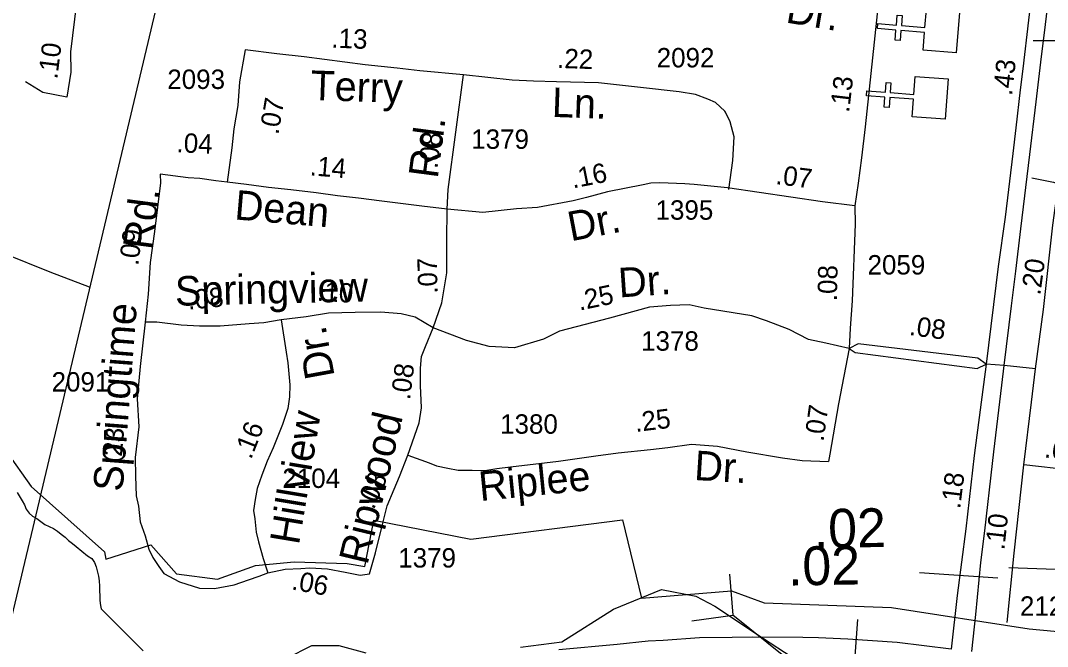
# Model space of a CAD drawing. Extents: x 2290055 to 2389491, y 66597 to 237875.
# Drawn here: x 2338147 to 2341452, y 185787 to 187802 of the extents above; entities that cross this region are included whole.
import ezdxf

# ---------------------------------------------------------------- set-up
doc = ezdxf.new("R2010")
doc.units = 0
for name, color, linetype in [('Exist Boundary Political City Limit New', 7, 'Continuous'), ('Exist Cultural Church CELL', 7, 'Continuous'), ('Exist Hydrographic Creek Single Shore', 7, 'Continuous'), ('Exist Road Non-System Type 51', 7, 'Continuous'), ('Exist Road Primary US Divided Attributed', 7, 'Continuous'), ('Exist Road Primary US Mileage Hundredths English Label', 7, 'Continuous'), ('Exist Road Primary US Structure Culvert CELL', 7, 'Continuous'), ('Exist Road Primary US Structure Ovrhead Sign CELL', 7, 'Continuous'), ('Exist Road Primary US Structure Ovrhead Sign Number Label', 7, 'Continuous'), ('Exist Road Secondary Mileage Hundredths English Label', 7, 'Continuous'), ('Exist Road Secondary Type 51 Attributed', 7, 'Continuous'), ('Exist Road Secondary Type 51 Divided Attributed', 7, 'Continuous'), ('Exist Road Secondary Type 51 Label', 7, 'Continuous'), ('Exist Road Secondary Type 51 Number Label', 7, 'Continuous'), ('Exist Utilities Electrical Transmission Line', 7, 'Continuous'), ('Map Preparation Boundary City Limit Buffer Line', 7, 'Continuous')]:
    doc.layers.add(name, color=color, linetype=linetype)

msp = doc.modelspace()

# ---------------------------------------------------------------- linework, layer by layer
at = {"layer": 'Exist Boundary Political City Limit New'}
msp.add_lwpolyline([(2338100.5, 186415.4), (2338181.2, 186301.6), (2338417.8, 186091.9), (2338421.5, 186067.8), (2338566.5, 186114.2), (2338649.2, 186021), (2338781.2, 186003.6), (2338903.5, 186047.5), (2339027.8, 186059), (2339198.8, 186053.7), (2339255, 186044.2), (2339284.2, 186193.7), (2339596, 186132.7), (2340085, 186194.7), (2340146, 185942.6), (2340435.5, 185966.1), (2340540.2, 185927.2), (2340950.2, 185912.2), (2341393.2, 185843.3), (2341842.2, 185801.4)], dxfattribs=at)
at = {"layer": 'Exist Cultural Church CELL'}
for points in [[(2341051.9, 187706.6), (2341056.5, 187763.3), (2340980.6, 187769.7), (2340978, 187737.8), (2340962, 187739.1), (2340964.7, 187771), (2340904.8, 187776), (2340906.1, 187792), (2340966, 187787), (2340968.7, 187818.9), (2340984.6, 187817.5), (2340981.9, 187785.6), (2341057.8, 187779.3), (2341062.7, 187836.8), (2341168.8, 187827.9), (2341158, 187697.8)], [(2341017.2, 187491.5), (2341021.1, 187548.3), (2340945.2, 187553.7), (2340942.9, 187521.8), (2340927, 187522.9), (2340929.3, 187554.8), (2340869.3, 187559.1), (2340870.4, 187575.1), (2340930.4, 187570.8), (2340932.7, 187602.7), (2340948.6, 187601.6), (2340946.3, 187569.7), (2341022.3, 187564.2), (2341026.5, 187621.7), (2341132.7, 187614.2), (2341123.4, 187483.9)]]:
    msp.add_lwpolyline(points, close=True, dxfattribs=at)
at = {"layer": 'Exist Hydrographic Creek Single Shore'}
for points in [[(2338136, 186282.4), (2338152.5, 186256.3), (2338159.7, 186243), (2338165.7, 186229.1), (2338174.7, 186216.2), (2338186, 186206.2), (2338199.5, 186198.8), (2338225.5, 186180.1), (2338253.7, 186167.1), (2338266.2, 186158.4), (2338278, 186148.4), (2338291, 186139.3), (2338301.5, 186127.7), (2338314.5, 186118.8), (2338326.5, 186109.2), (2338362.7, 186078.3), (2338376.5, 186070.2), (2338384.7, 186057.4), (2338390.2, 186042.9), (2338397.5, 186013.1), (2338400, 185998.1), (2338401.5, 185981.4), (2338402.5, 185934.8), (2338404, 185919), (2338406.7, 185907.8)], [(2339756.1, 185784.3), (2339889.2, 185801.7), (2340055.4, 185907), (2340210.2, 185970.4), (2340320.5, 185949.3), (2340381.5, 185916.4), (2340538.7, 185813.1), (2340627.8, 185754.4)], [(2338406.7, 185907.8), (2338541.4, 185772.8)], [(2339004.2, 185749.6), (2339085.1, 185790.1), (2339171.9, 185790.1), (2339258.7, 185767)]]:
    msp.add_lwpolyline(points, dxfattribs=at)
at = {"layer": 'Exist Road Non-System Type 51'}
for points in [[(2341401.4, 187295.3), (2341471.4, 187281.5), (2341487.3, 187276.2), (2341639.3, 187258.5), (2341731.2, 187247.9), (2341789.5, 187235.5)], [(2338369, 186943.3), (2338242.6, 186992.3), (2338093.6, 187051.8)]]:
    msp.add_lwpolyline(points, dxfattribs=at)
at = {"layer": 'Exist Road Primary US Divided Attributed'}
for points in [[(2341532.3, 188966.6), (2341465.6, 188430), (2341425.5, 188083.6), (2341416.3, 188006.5), (2341391.2, 187802.7), (2341372.6, 187646.8), (2341364.4, 187578.5), (2341350.2, 187456.1), (2341340.4, 187373.6), (2341315.8, 187168.7), (2341294, 187010), (2341255, 186696)], [(2341313.3, 186691.8), (2341336.5, 186883.8), (2341350.2, 186995.3), (2341366.4, 187131.1), (2341395.3, 187370.9), (2341415.4, 187540.5), (2341431.1, 187668), (2341445.8, 187789.5), (2341461.1, 187915.7), (2341472.9, 188025.4), (2341488.6, 188153.6), (2341498.8, 188237.3)], [(2341255, 186696), (2341216.5, 186402.1), (2341189.8, 186165.3), (2341162, 185951.5), (2341142.5, 185778.8)], [(2341279.1, 186413.9), (2341305.1, 186628.5), (2341313.3, 186691.8)], [(2341208.8, 185770.8), (2341221.2, 185890.3), (2341237.9, 186057), (2341251.1, 186159.1), (2341275.2, 186375.5), (2341279.1, 186413.9)], [(2341142.5, 185778.8), (2340968.2, 185799.3), (2340810.2, 185810.3), (2340715.6, 185814.9), (2340665.3, 185815.5), (2340502.7, 185817.3), (2340437.7, 185816.1), (2340332.2, 185814.3), (2340215.1, 185806.3), (2340166.6, 185803.9), (2340067.7, 185793.5), (2339879.8, 185775.8)]]:
    msp.add_lwpolyline(points, dxfattribs=at)
at = {"layer": 'Exist Road Primary US Structure Culvert CELL'}
for p in [(2340429, 186020.1), (2340308, 185869.1), (2340687.7, 185688.9)]:
    msp.add_line(p, (2340440, 185887.3), dxfattribs=at)
at = {"layer": 'Exist Road Primary US Structure Ovrhead Sign CELL'}
for p, q in [((2341406.2, 187737.2), (2341532.6, 187737.2)), ((2341040.4, 186024.9), (2341292.8, 186007.8)), ((2340840.8, 185874.2), (2340822.6, 185621.9))]:
    msp.add_line(p, q, dxfattribs=at)
at = {"layer": 'Exist Road Primary US Structure Ovrhead Sign Number Label'}
msp.add_lwpolyline([(2341327.5, 186041.1), (2343038.2, 185980), (2343391.2, 185131.4)], dxfattribs=at)
at = {"layer": 'Exist Road Secondary Type 51 Attributed'}
msp.add_line((2341734.8, 186330), (2341376.6, 186371.3), dxfattribs=at)
for points in [[(2338333.7, 187912.4), (2338307.6, 187701), (2338309.3, 187635.4), (2338296.2, 187555), (2338219.1, 187569.7), (2338163.3, 187604.2)], [(2340907, 187853.5), (2340865.9, 187459.8), (2340854.2, 187360.1), (2340842.5, 187278.1), (2340832.3, 187205.1)], [(2338869.6, 187707), (2338851.9, 187604.8), (2338846.7, 187528.7), (2338834, 187453), (2338826.6, 187392.1), (2338811.6, 187282)], [(2339572.4, 187627.4), (2339432.6, 187639.4), (2339359.2, 187648.6), (2339256.6, 187658.8), (2339059.7, 187684.4), (2338971.8, 187694.3), (2338869.6, 187707)], [(2339520.4, 187194.7), (2339523.9, 187258.3), (2339572.4, 187627.4)], [(2340427.2, 187257.8), (2340439.6, 187351.3), (2340444, 187427.5), (2340430.8, 187475.9), (2340415.6, 187506.3), (2340413.8, 187509.8), (2340383.9, 187537.4), (2340359, 187549.1), (2340319.5, 187563.8), (2340266.7, 187572.6), (2340142.2, 187585.8), (2340007.7, 187600.9), (2339872.1, 187604.8), (2339797.9, 187606.3), (2339729.2, 187609.3), (2339572.4, 187627.4)], [(2338596.9, 187307.6), (2338598, 187279.8), (2338578.2, 187122.9), (2338564.5, 187023.1), (2338557.4, 186921.4), (2338548.5, 186830.9)], [(2338811.6, 187282), (2338775.3, 187286), (2338724.2, 187292.9), (2338686.3, 187295.8), (2338596.9, 187307.6)], [(2339520.4, 187194.7), (2339439, 187204.1), (2339310.3, 187220.1), (2339234.6, 187230.5), (2339166.8, 187237.3), (2339098.1, 187247.2), (2339017, 187256.5), (2338945.2, 187264.4), (2338874, 187273.7), (2338811.6, 187282)], [(2340422.5, 187263.5), (2340315.2, 187274.4), (2340284.8, 187276.2), (2340205.1, 187279), (2340175.2, 187277.8), (2340151.3, 187272.9), (2340036, 187250.9), (2339968.3, 187232.2), (2339925.4, 187221.4), (2339810.8, 187200), (2339743.3, 187196.2), (2339635.3, 187183.6), (2339520.4, 187194.7)], [(2341376.6, 186371.3), (2341401.3, 186573.7), (2341413.4, 186680.9), (2341439.6, 186871.3), (2341469.6, 187143.6), (2341487.3, 187276.2)], [(2340832.3, 187205.1), (2340727.8, 187217.7), (2340422.5, 187263.5)], [(2340832.3, 187205.1), (2340833.7, 187146.2), (2340823.4, 186899.4), (2340817.6, 186811.5), (2340813.8, 186745.8)], [(2339474.7, 186812.5), (2339503.4, 186893.5), (2339519.5, 186990.2), (2339519.5, 187094.2), (2339520.4, 187194.7)], [(2340813.8, 186745.8), (2340738.5, 186763.1), (2340682.8, 186774.8), (2340621.3, 186807.1), (2340548, 186834.9), (2340501.1, 186851), (2340347.3, 186875.9), (2340299.3, 186886.6), (2340238.8, 186884.2), (2340171, 186879.5), (2340042.6, 186843.7), (2339881.7, 186801.9), (2339830.1, 186776.3), (2339736.4, 186748.5), (2339655.8, 186752.9), (2339582.5, 186771.9), (2339474.7, 186812.5)], [(2339474.7, 186812.5), (2339417.5, 186847.3), (2339372, 186857.5), (2339306.6, 186863.4), (2339224.3, 186861.6), (2339138.4, 186859.8), (2339065.9, 186847.7), (2338986.3, 186837.9)], [(2338548.5, 186830.9), (2338531.8, 186688), (2338522, 186583.9), (2338528.2, 186494.2), (2338515.7, 186395.7), (2338517.5, 186334.8), (2338519.3, 186272.2), (2338526.5, 186238.2), (2338531.8, 186188), (2338547.9, 186143.3), (2338560.5, 186100.3), (2338573, 186073.4), (2338592.7, 186044.8), (2338608.8, 186021.5), (2338658.9, 185994.7), (2338723.3, 185975), (2338771.6, 185973.2), (2338834.2, 185985.7), (2338880.7, 186001.8), (2338915, 186013), (2338942.5, 186023.8)], [(2338986.3, 186837.9), (2338930.4, 186828.5), (2338882.5, 186825.6), (2338789.3, 186817.8), (2338723.2, 186818.2), (2338664, 186821.1), (2338585.5, 186830.4), (2338548.5, 186830.9)], [(2338986.3, 186837.9), (2339001.8, 186734.7), (2339007.2, 186699.8), (2339013.5, 186629.6), (2339012.6, 186590.3), (2339006.9, 186553.4), (2338990.2, 186501.3), (2338959.7, 186426.7), (2338941.3, 186383.9), (2338924.1, 186338.2), (2338908.9, 186295), (2338902, 186259.6), (2338897.1, 186224.7), (2338901.3, 186197.7), (2338905.8, 186154.5), (2338912.9, 186124.1), (2338928.3, 186070.5), (2338942.5, 186023.8)], [(2339393.9, 186403.1), (2339430.2, 186506.7), (2339437.5, 186555.1), (2339434.6, 186626.9), (2339434.6, 186682.5), (2339437.5, 186720.6), (2339450.7, 186752.9), (2339474.7, 186812.5)], [(2340813.8, 186745.8), (2340779.6, 186567.5), (2340752.1, 186406), (2340747.7, 186382.4)], [(2341313.3, 186691.8), (2341255, 186696)], [(2341413.4, 186680.9), (2341313.3, 186691.8)], [(2339393.9, 186403.1), (2339461.9, 186377.6), (2339486.1, 186368), (2339521.8, 186361.3), (2339555.7, 186354.9), (2339600.7, 186354.4), (2339641, 186353), (2339679.5, 186360.3), (2339724.2, 186364.8), (2339878.8, 186383.9), (2339998.6, 186401.1), (2340070.4, 186410), (2340174.8, 186421.1), (2340230.6, 186427.3), (2340306.5, 186438.7), (2340390, 186431.6), (2340484.3, 186413.4), (2340598.9, 186393.7), (2340662.3, 186386.1), (2340747.7, 186382.4)], [(2339270.3, 186020.8), (2339289.4, 186088.6), (2339313.5, 186184.4), (2339327.3, 186240), (2339349.9, 186293.5), (2339367.2, 186333.9), (2339393.9, 186403.1)], [(2341322.4, 185864.2), (2341344.8, 186087.7), (2341376.6, 186371.3)], [(2338942.5, 186023.8), (2338999, 186035.6), (2339049.2, 186038.5), (2339077.9, 186040), (2339134.9, 186036.5), (2339191.4, 186025.7), (2339240, 186016.4), (2339270.3, 186020.8)]]:
    msp.add_lwpolyline(points, dxfattribs=at)
at = {"layer": 'Exist Road Secondary Type 51 Divided Attributed'}
for points in [[(2341255, 186696), (2341228, 186714.6), (2340843, 186761), (2340813.8, 186745.8)], [(2340813.8, 186745.8), (2340832.8, 186733.2), (2341225.5, 186681.7), (2341255, 186696)]]:
    msp.add_lwpolyline(points, dxfattribs=at)
at = {"layer": 'Exist Utilities Electrical Transmission Line'}
for p, q in [((2338214.7, 186283.8), (2339176.2, 190341.7)), ((2338208.1, 186255.9), (2338214.7, 186283.8)), ((2338098.9, 185795.2), (2338208.1, 186255.9))]:
    msp.add_line(p, q, dxfattribs=at)
at = {"layer": 'Map Preparation Boundary City Limit Buffer Line'}
msp.add_lwpolyline([(2338100.5, 186415.4), (2338181.2, 186301.6), (2338417.8, 186091.9), (2338421.5, 186067.8), (2338566.5, 186114.2), (2338649.2, 186021), (2338781.2, 186003.6), (2338903.5, 186047.5), (2339027.8, 186059), (2339198.8, 186053.7), (2339255, 186044.2), (2339284.2, 186193.7), (2339596, 186132.7), (2340085, 186194.7), (2340146, 185942.6), (2340435.5, 185966.1), (2340540.2, 185927.2), (2340950.2, 185912.2), (2341393.2, 185843.3), (2341842.2, 185801.4)], dxfattribs=at)

# ---------------------------------------------------------------- texts
at = {"layer": 'Exist Road Primary US Mileage Hundredths English Label'}
for s, rotation, p in [('.43', 83.5947, (2341337.9, 187558.2)), ('.18', 83.022, (2341171.1, 186228.2))]:
    msp.add_text(s, height=62.5, rotation=rotation, dxfattribs=at).set_placement(p)
at = {"layer": 'Exist Road Secondary Mileage Hundredths English Label'}
for s, height, rotation, p in [('.13', 62.5, 357.7964, (2339146.6, 187714.7)), ('.10', 62.5, 82.9813, (2338265.2, 187611.3)), ('.22', 62.5, 357.9536, (2339873.1, 187649.5)), ('.13', 62.5, 83.2938, (2340813.7, 187503.9)), ('.07', 62.5, 80.1392, (2338976.6, 187432.4)), ('.04', 62.5, 357.5338, (2338648.2, 187377.9)), ('.08', 62.5, 82.5081, (2339488.6, 187323.3)), ('.14', 62.5, 355.3008, (2339076.9, 187303.8)), ('.16', 62.5, 11.1468, (2339925, 187261.1)), ('.07', 62.5, 352.8088, (2340575.4, 187275.6)), ('.09', 62.5, 83.4221, (2338526.1, 187011.3)), ('.07', 62.5, 91.7014, (2339489.7, 186923.1)), ('.08', 62.5, 88.8025, (2340774.5, 186897.9)), ('.20', 62.5, 82.1471, (2341428.9, 186915.8)), ('.08', 62.5, 5.4242, (2338687.2, 186871)), ('.10', 62.5, 356.318, (2339100, 186900.2)), ('.25', 62.5, 11.7311, (2339946.2, 186867.9)), ('.08', 62.5, 352.4479, (2341005.2, 186789.8)), ('.08', 62.5, 83.0067, (2339400.5, 186579)), ('.25', 62.5, 6.9353, (2340127, 186477.2)), ('.07', 62.5, 82.1091, (2340731.3, 186444.9)), ('.16', 62.5, 68.5261, (2338889, 186386.9)), ('.23', 62.5, 85.2391, (2338471.2, 186373.4)), ('.07', 62.5, 351.021, (2341440.1, 186396.3)), ('.08', 62.5, 66.8125, (2339283.7, 186224.9)), ('.02', 125, 0.9581, (2340700.8, 186103.6)), ('.10', 62.5, 83.5543, (2341313, 186095.7)), ('.02', 125, 0.9581, (2340617.9, 185982.9)), ('.06', 62.5, 349.6892, (2339017.1, 185970.9))]:
    msp.add_text(s, height=height, rotation=rotation, dxfattribs=at).set_placement(p)
at = {"layer": 'Exist Road Secondary Type 51 Label'}
for s, rotation, p in [('Dr.', 350.5328, (2340607.1, 187795.8)), ('Terry', 358.0237, (2339079.3, 187546.4)), ('Ln.', 357.9536, (2339856.1, 187491.7)), ('Rd.', 82.5081, (2339489.6, 187290.9)), ('Rd.', 82.5081, (2338570.4, 187061.3)), ('Dean', 355.1783, (2338833.7, 187161.8)), ('Dr.', 10.7814, (2339918, 187090.9)), ('Dr.', 3.959, (2340074.1, 186910.2)), ('Springview', 1.3206, (2338645.1, 186883.5)), ('Springtime', 85.601, (2338475.4, 186283.6)), ('Dr.', 100.3626, (2339158.5, 186657)), ('Hillview', 80.543, (2339042.9, 186111.6)), ('Ripwood', 76.5442, (2339263.2, 186046.6)), ('Dr.', 356.4451, (2340313.5, 186323.1)), ('Riplee', 5.6687, (2339626.5, 186254.9))]:
    msp.add_text(s, height=95, rotation=rotation, dxfattribs=at).set_placement(p)
at = {"layer": 'Exist Road Secondary Type 51 Number Label'}
for s, p in [('2092', (2340194.5, 187650.9)), ('2093', (2338619.4, 187581.5)), ('1379', (2339597.6, 187388.8)), ('1395', (2340190.8, 187160.7)), ('2059', (2340873.1, 186984.3)), ('1378', (2340144.2, 186739)), ('2091', (2338247, 186607.5)), ('1380', (2339690.5, 186471.8)), ('2104', (2338989.7, 186297.2)), ('1379', (2339362.7, 186041)), ('2126', (2341363.7, 185885.8))]:
    msp.add_text(s, height=62.5, dxfattribs=at).set_placement(p)

doc.saveas('drawing.dxf')
